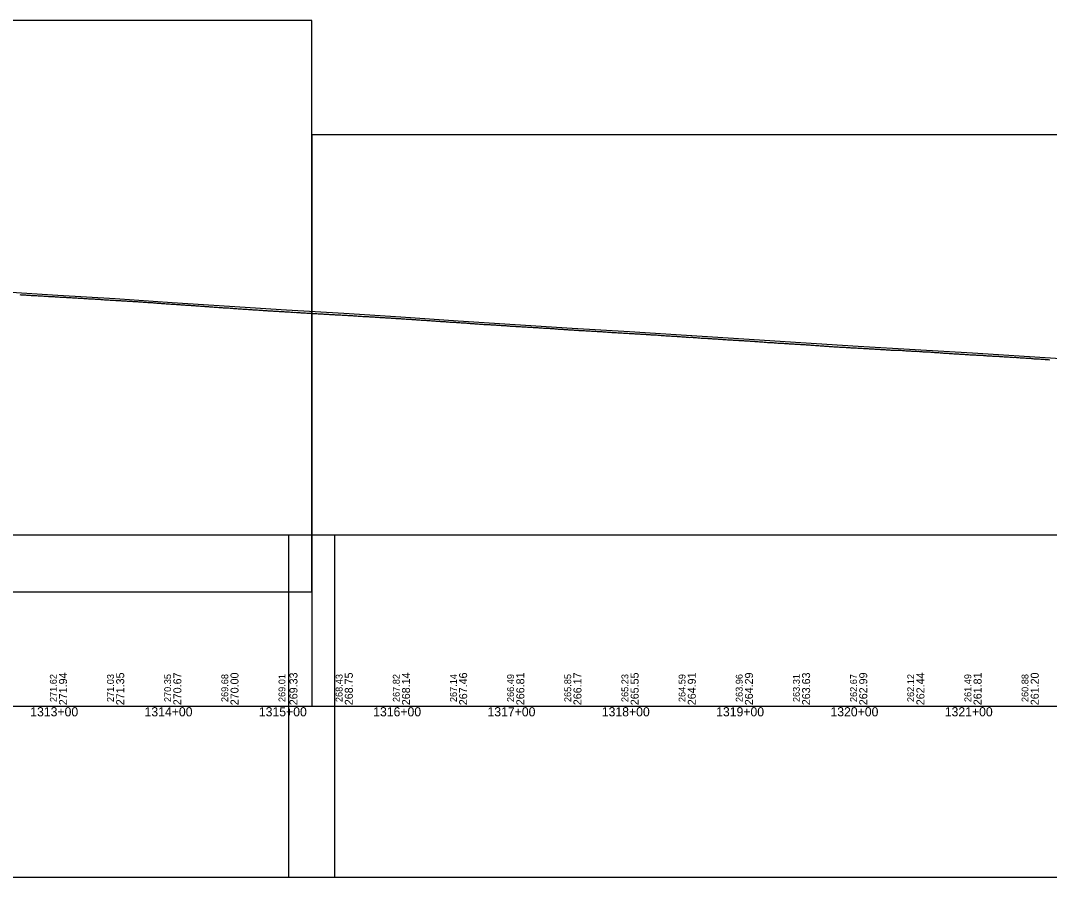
# Model space of a CAD drawing. Extents: x 2898 to 49495, y -15038 to -13538.
# Drawn here: x 20721 to 21621, y -15038 to -14288 of the extents above; entities that cross this region are included whole.
import ezdxf

# ---------------------------------------------------------------- set-up
doc = ezdxf.new("R2010")
doc.units = 0
for name, color, linetype in [('RD_DDB_Profile_EX', 7, 'Continuous'), ('RD_DDB_Profile_PR', 7, 'Continuous'), ('RD_DDB_StaTX', 7, 'Continuous'), ('RD_DDB_StripGrade', 7, 'Continuous'), ('RD_GPK_Profile_Cell', 7, 'Continuous'), ('RD_SHT_ShtClip', 7, 'Continuous')]:
    doc.layers.add(name, color=color, linetype=linetype)

msp = doc.modelspace()

# ---------------------------------------------------------------- linework, layer by layer
at = {"layer": 'RD_DDB_Profile_EX'}
for points in [[(20720.03, -14528.31), (20721.03, -14528.4), (20722.04, -14528.46), (20723.03, -14528.5), (20724.03, -14528.56), (20725.03, -14528.62), (20726.03, -14528.71), (20727.03, -14528.72), (20728.03, -14528.86), (20729.03, -14528.91), (20730.03, -14529), (20731.03, -14529.01), (20732.03, -14529.06), (20733.03, -14529.11), (20734.04, -14529.17), (20735.04, -14529.21), (20736.04, -14529.26), (20737.03, -14529.31), (20738.03, -14529.36), (20739.03, -14529.41), (20740.04, -14529.52), (20741.03, -14529.62), (20742.03, -14529.65), (20743.03, -14529.73), (20744.03, -14529.78), (20745.03, -14529.84), (20746.04, -14529.89), (20747.03, -14529.94), (20748.04, -14529.98), (20749.04, -14530.06), (20750.03, -14530.1), (20751.03, -14530.14), (20752.04, -14530.27), (20753.04, -14530.36), (20754.04, -14530.38), (20755.03, -14530.43), (20756.03, -14530.48), (20757.03, -14530.55), (20758.04, -14530.59), (20759.03, -14530.64), (20760.03, -14530.69), (20761.04, -14530.73), (20762.04, -14530.79), (20763.04, -14530.84), (20764.04, -14530.88), (20765.04, -14530.93), (20766.04, -14531.03), (20767.03, -14531.13), (20768.03, -14531.17), (20769.03, -14531.25), (20770.04, -14531.28), (20771.04, -14531.35), (20772.04, -14531.38), (20773.04, -14531.46), (20774.03, -14531.51), (20775.03, -14531.54), (20776.03, -14531.62), (20777.03, -14531.72), (20778.04, -14531.73), (20779.04, -14531.79), (20780.04, -14531.93), (20781.03, -14531.98), (20782.03, -14531.98), (20783.03, -14532.07), (20784.03, -14532.11), (20785.03, -14532.15), (20786.04, -14532.24), (20787.04, -14532.33), (20788.03, -14532.38), (20789.03, -14532.39), (20790.03, -14532.45), (20791.03, -14532.55), (20792.03, -14532.61), (20793.03, -14532.65), (20794.04, -14532.78), (20795.03, -14532.8), (20796.03, -14532.85), (20797.03, -14532.9), (20798.03, -14532.96), (20799.03, -14533.1), (20800.03, -14533.15), (20801.03, -14533.21), (20802.03, -14533.3), (20803.03, -14533.3), (20804.03, -14533.39), (20805.03, -14533.4), (20806.03, -14533.48), (20807.03, -14533.53), (20808.03, -14533.59), (20809.03, -14533.66)], [(20809.03, -14533.66), (20810.03, -14533.74), (20811.03, -14533.74), (20812.03, -14533.82), (20813.03, -14533.9), (20814.03, -14533.93), (20815.03, -14533.98), (20816.03, -14534.04), (20817.03, -14534.11), (20818.03, -14534.15), (20819.03, -14534.23), (20820.03, -14534.27), (20821.03, -14534.37), (20822.03, -14534.44), (20823.03, -14534.49), (20824.03, -14534.55), (20825.03, -14534.64), (20826.03, -14534.71), (20827.03, -14534.76), (20828.03, -14534.8), (20829.03, -14534.89), (20830.03, -14534.94), (20831.03, -14535.06), (20832.03, -14535.11), (20833.03, -14535.17), (20834.03, -14535.22), (20835.03, -14535.32), (20836.03, -14535.36), (20837.03, -14535.45), (20838.03, -14535.56), (20839.03, -14535.61), (20840.03, -14535.71), (20841.03, -14535.79), (20842.03, -14535.87), (20843.03, -14535.91), (20844.03, -14535.97), (20845.03, -14536.07), (20846.03, -14536.14), (20847.03, -14536.21), (20848.03, -14536.29), (20849.03, -14536.35), (20850.03, -14536.44), (20851.03, -14536.54), (20852.03, -14536.59), (20853.03, -14536.68), (20854.03, -14536.73), (20855.03, -14536.73), (20856.03, -14536.81), (20857.03, -14536.87), (20858.03, -14536.94), (20859.02, -14537.04), (20860.03, -14537.13), (20861.03, -14537.18), (20862.03, -14537.26), (20863.03, -14537.37), (20864.02, -14537.41), (20865.03, -14537.48), (20866.03, -14537.52), (20867.02, -14537.61), (20868.02, -14537.65), (20869.02, -14537.7), (20870.03, -14537.79), (20871.03, -14537.88), (20872.02, -14537.94), (20873.03, -14537.95), (20874.03, -14538.04), (20875.02, -14538.14), (20876.02, -14538.24), (20877.03, -14538.3), (20878.02, -14538.34), (20879.03, -14538.43), (20880.02, -14538.47), (20881.02, -14538.55), (20882.03, -14538.66), (20883.02, -14538.71), (20884.02, -14538.78), (20885.02, -14538.84), (20886.02, -14538.96), (20887.03, -14539.05), (20888.02, -14539.08), (20889.02, -14539.17), (20890.03, -14539.24), (20891.02, -14539.32), (20892.02, -14539.41), (20893.02, -14539.41), (20894.02, -14539.51), (20895.02, -14539.61), (20896.02, -14539.66), (20897.02, -14539.73), (20898.02, -14539.76), (20899.02, -14539.86), (20900.02, -14539.9), (20901.02, -14539.94), (20902.02, -14540.05), (20903.02, -14540.05), (20904.02, -14540.12), (20905.02, -14540.21), (20906.02, -14540.29), (20907.02, -14540.35), (20908.02, -14540.39), (20909.02, -14540.48)], [(20909.02, -14540.48), (20910.02, -14540.61), (20911.02, -14540.68), (20912.02, -14540.68), (20913.02, -14540.79), (20914.02, -14540.89), (20915.02, -14540.95), (20916.02, -14541.01), (20917.02, -14541.05), (20918.02, -14541.15), (20919.02, -14541.21), (20920.02, -14541.23), (20921.02, -14541.31), (20922.02, -14541.4), (20923.02, -14541.45), (20924.02, -14541.53), (20925.02, -14541.6), (20926.02, -14541.6), (20927.02, -14541.69), (20928.02, -14541.79), (20929.02, -14541.84), (20930.02, -14541.91), (20931.02, -14541.96), (20932.02, -14542.05), (20933.02, -14542.14), (20934.02, -14542.18), (20935.02, -14542.24), (20936.02, -14542.32), (20937.01, -14542.41), (20938.02, -14542.46), (20939.02, -14542.51), (20940.02, -14542.6), (20941.02, -14542.65), (20942.02, -14542.69), (20943.02, -14542.78), (20944.02, -14542.82), (20945.02, -14542.91), (20946.02, -14542.96), (20947.02, -14542.97), (20948.02, -14543.05), (20949.02, -14543.1), (20950.02, -14543.15), (20951.02, -14543.25), (20952.02, -14543.34), (20953.02, -14543.36), (20954.02, -14543.46), (20955.02, -14543.5), (20956.02, -14543.54), (20957.02, -14543.59), (20958.02, -14543.71), (20959.02, -14543.81), (20960.02, -14543.88), (20961.02, -14543.84), (20962.02, -14543.88), (20963.02, -14543.96), (20964.02, -14544.03), (20965.02, -14544.09), (20966.02, -14544.16), (20967.02, -14544.25), (20968.02, -14544.33), (20969.02, -14544.37), (20970.02, -14544.39), (20971.02, -14544.43), (20972.02, -14544.53), (20973.02, -14544.56), (20974.01, -14544.62), (20975.02, -14544.68), (20976.01, -14544.75), (20977.02, -14544.79), (20978.02, -14544.84), (20979.02, -14544.93), (20980.02, -14544.99), (20981.02, -14545.04), (20982.02, -14545.1), (20983.02, -14545.17), (20984.02, -14545.25), (20985.02, -14545.29), (20986.02, -14545.41), (20987.02, -14545.45), (20988.01, -14545.46), (20989.02, -14545.51), (20990.02, -14545.56), (20991.02, -14545.6), (20992.02, -14545.63), (20993.02, -14545.73), (20994.02, -14545.82), (20995.02, -14545.86), (20996.02, -14545.91), (20997.02, -14545.95), (20998.02, -14545.99), (20999.02, -14546), (21000.02, -14546.04), (21001.02, -14546.09), (21002.02, -14546.2), (21003.02, -14546.27), (21004.02, -14546.37), (21005.02, -14546.42), (21006.02, -14546.37), (21007.01, -14546.49), (21008.02, -14546.6), (21009.01, -14546.67)], [(21009.01, -14546.67), (21010.02, -14546.67), (21011.02, -14546.74), (21012.02, -14546.78), (21013.02, -14546.85), (21014.02, -14546.89), (21015.02, -14547), (21016.02, -14547.14), (21017.02, -14547.21), (21018.02, -14547.27), (21019.02, -14547.3), (21020.02, -14547.35), (21021.02, -14547.45), (21022.02, -14547.44), (21023.02, -14547.45), (21024.02, -14547.57), (21025.01, -14547.63), (21026.02, -14547.68), (21027.01, -14547.73), (21028.02, -14547.79), (21029.01, -14547.88), (21030.02, -14547.89), (21031.02, -14547.94), (21032.02, -14548.05), (21033.02, -14548.05), (21034.02, -14548.16), (21035.01, -14548.24), (21036.02, -14548.25), (21037.01, -14548.35), (21038.02, -14548.43), (21039.02, -14548.48), (21040.02, -14548.53), (21041.02, -14548.61), (21042.02, -14548.68), (21043.02, -14548.71), (21044.02, -14548.77), (21045.01, -14548.82), (21046.02, -14548.9), (21047.01, -14548.97), (21048.01, -14549.08), (21049.02, -14549.12), (21050.01, -14549.19), (21051.02, -14549.23), (21052.01, -14549.31), (21053.02, -14549.34), (21054.01, -14549.43), (21055.01, -14549.52), (21056.01, -14549.57), (21057.01, -14549.64), (21058.01, -14549.7), (21059.02, -14549.78), (21060.01, -14549.78), (21061.02, -14549.87), (21062.01, -14549.93), (21063.12, -14550.06), (21064.09, -14550.11), (21065.09, -14550.17), (21066.09, -14550.23), (21067.09, -14550.3), (21068.09, -14550.35), (21069.09, -14550.44), (21070.09, -14550.55), (21071.09, -14550.6), (21072.09, -14550.64), (21073.09, -14550.7), (21074.09, -14550.75), (21075.09, -14550.8), (21076.09, -14550.88), (21077.09, -14550.89), (21078.09, -14551.09), (21079.09, -14551.13), (21080.09, -14551.19), (21081.09, -14551.26), (21082.1, -14551.35), (21083.09, -14551.41), (21084.09, -14551.46), (21085.09, -14551.56), (21086.09, -14551.67), (21087.09, -14551.71), (21088.09, -14551.75), (21089.09, -14551.81), (21090.1, -14551.86), (21091.09, -14551.91), (21092.09, -14552.01), (21093.09, -14552.1), (21094.09, -14552.16), (21095.09, -14552.21), (21096.09, -14552.34), (21097.09, -14552.35), (21098.09, -14552.49), (21099.09, -14552.54), (21100.09, -14552.5), (21101.09, -14552.59), (21102.09, -14552.67), (21103.1, -14552.75), (21104.09, -14552.8), (21105.09, -14552.86), (21106.09, -14552.94), (21107.09, -14552.96), (21108.09, -14553.06), (21109.09, -14553.1)], [(21109.09, -14553.1), (21110.09, -14553.15), (21111.09, -14553.25), (21112.09, -14553.31), (21113.09, -14553.41), (21114.09, -14553.5), (21115.09, -14553.54), (21116.09, -14553.63), (21117.09, -14553.7), (21118.09, -14553.77), (21119.09, -14553.81), (21120.09, -14553.87), (21121.09, -14553.98), (21122.1, -14554.09), (21123.09, -14554.1), (21124.09, -14554.14), (21125.09, -14554.22), (21126.09, -14554.35), (21127.09, -14554.4), (21128.09, -14554.44), (21129.09, -14554.49), (21130.09, -14554.57), (21131.09, -14554.62), (21132.08, -14554.71), (21133.08, -14554.75), (21134.09, -14554.75), (21135.08, -14554.89), (21136.08, -14554.93), (21137.09, -14555.01), (21138.08, -14555.08), (21139.09, -14555.07), (21140.09, -14555.16), (21141.08, -14555.23), (21142.08, -14555.3), (21143.08, -14555.34), (21144.08, -14555.41), (21145.08, -14555.47), (21146.08, -14555.55), (21147.08, -14555.61), (21148.08, -14555.73), (21149.08, -14555.83), (21150.07, -14555.87), (21151.08, -14555.9), (21152.08, -14555.92), (21153.08, -14555.98), (21154.08, -14556.11), (21155.08, -14556.17), (21156.08, -14556.22), (21157.07, -14556.26), (21158.08, -14556.35), (21159.08, -14556.41), (21160.08, -14556.45), (21161.08, -14556.54), (21162.08, -14556.55), (21163.08, -14556.59), (21164.08, -14556.7), (21165.08, -14556.8), (21166.08, -14556.86), (21167.08, -14556.92), (21168.08, -14556.92), (21169.08, -14557.01), (21170.08, -14557.04), (21171.08, -14557.09), (21172.09, -14557.17), (21173.08, -14557.24), (21174.08, -14557.3), (21175.09, -14557.33), (21176.08, -14557.41), (21177.08, -14557.5), (21178.08, -14557.56), (21179.09, -14557.58), (21180.08, -14557.68), (21181.09, -14557.73), (21182.09, -14557.82), (21183.08, -14557.83), (21184.09, -14557.93), (21185.08, -14558.08), (21186.08, -14558.09), (21187.09, -14558.11), (21188.09, -14558.17), (21189.09, -14558.29), (21190.09, -14558.42), (21191.09, -14558.51), (21192.09, -14558.51), (21193.09, -14558.55), (21194.09, -14558.64), (21195.09, -14558.67), (21196.09, -14558.77), (21197.09, -14558.82), (21198.09, -14558.86), (21199.09, -14558.9), (21200.09, -14559.03), (21201.09, -14559.12), (21202.09, -14559.15), (21203.09, -14559.2), (21204.08, -14559.3), (21205.09, -14559.34), (21206.09, -14559.42), (21207.09, -14559.42), (21208.08, -14559.55), (21209.09, -14559.6)], [(21209.09, -14559.6), (21210.09, -14559.65), (21211.08, -14559.65), (21212.09, -14559.69), (21213.09, -14559.77), (21214.08, -14559.86), (21215.09, -14559.97), (21216.09, -14559.95), (21217.09, -14559.98), (21218.09, -14560.07), (21219.09, -14560.14), (21220.08, -14560.21), (21221.09, -14560.21), (21222.09, -14560.27), (21223.08, -14560.33), (21224.09, -14560.42), (21225.09, -14560.48), (21226.09, -14560.54), (21227.09, -14560.58), (21228.09, -14560.68), (21229.08, -14560.73), (21230.09, -14560.8), (21231.08, -14560.86), (21232.08, -14560.97), (21233.08, -14561), (21234.09, -14561.09), (21235.09, -14561.15), (21236.08, -14561.19), (21237.08, -14561.24), (21238.09, -14561.35), (21239.08, -14561.44), (21240.08, -14561.49), (21241.08, -14561.48), (21242.08, -14561.55), (21243.08, -14561.7), (21244.08, -14561.71), (21245.08, -14561.74), (21246.08, -14561.85), (21247.08, -14561.9), (21248.08, -14561.99), (21249.08, -14562.03), (21250.07, -14562.09), (21251.08, -14562.13), (21252.08, -14562.18), (21253.07, -14562.28), (21254.08, -14562.34), (21255.08, -14562.34), (21256.08, -14562.46), (21257.08, -14562.5), (21258.07, -14562.53), (21259.08, -14562.57), (21260.08, -14562.67), (21261.07, -14562.68), (21262.07, -14562.69), (21263.08, -14562.95), (21264.07, -14563.02), (21265.07, -14562.98), (21266.07, -14562.98), (21267.08, -14563.08), (21268.08, -14563.14), (21269.07, -14563.17), (21270.07, -14563.25), (21271.07, -14563.3), (21272.07, -14563.41), (21273.07, -14563.45), (21274.07, -14563.43), (21275.07, -14563.54), (21276.08, -14563.61), (21277.07, -14563.63), (21278.07, -14563.76), (21279.07, -14563.81), (21280.07, -14563.86), (21281.07, -14563.99), (21282.07, -14564.04), (21283.08, -14564.08), (21284.07, -14564.18), (21285.08, -14564.28), (21286.08, -14564.33), (21287.08, -14564.37), (21288.07, -14564.49), (21289.07, -14564.53), (21290.07, -14564.56), (21291.07, -14564.67), (21292.08, -14564.76), (21293.08, -14564.81), (21294.08, -14564.82), (21295.08, -14564.91), (21296.08, -14565.01), (21297.08, -14565.06), (21298.08, -14565.13), (21299.08, -14565.23), (21300.08, -14565.3), (21301.08, -14565.33), (21302.08, -14565.43), (21303.08, -14565.48), (21304.08, -14565.56), (21305.08, -14565.64), (21306.08, -14565.73), (21307.08, -14565.7), (21308.08, -14565.7), (21309.08, -14565.75)], [(21309.08, -14565.75), (21310.08, -14565.92), (21311.08, -14565.97), (21312.08, -14566.01), (21313.08, -14566.09), (21314.08, -14566.19), (21315.07, -14566.27), (21316.08, -14566.31), (21317.08, -14566.33), (21318.08, -14566.43), (21319.08, -14566.54), (21320.08, -14566.57), (21321.08, -14566.59), (21322.07, -14566.69), (21323.08, -14566.73), (21324.08, -14566.81), (21325.08, -14566.86), (21326.08, -14566.93), (21327.08, -14566.95), (21328.08, -14566.99), (21329.07, -14567.08), (21330.08, -14567.17), (21331.08, -14567.22), (21332.07, -14567.28), (21333.08, -14567.33), (21334.08, -14567.41), (21335.08, -14567.48), (21336.07, -14567.51), (21337.08, -14567.59), (21338.08, -14567.69), (21339.07, -14567.77), (21340.08, -14567.85), (21341.07, -14567.85), (21342.07, -14567.91), (21343.08, -14568.02), (21344.08, -14568.07), (21345.08, -14568.1), (21346.07, -14568.18), (21347.08, -14568.23), (21348.07, -14568.23), (21349.07, -14568.37), (21350.08, -14568.41), (21351.07, -14568.46), (21352.07, -14568.59), (21353.08, -14568.62), (21354.08, -14568.69), (21355.07, -14568.73), (21356.08, -14568.76), (21357.07, -14568.84), (21358.07, -14568.93), (21359.08, -14569.04), (21360.07, -14569.1), (21361.08, -14569.14), (21362.07, -14569.17), (21363.08, -14569.28), (21364.07, -14569.33), (21365.07, -14569.43), (21366.08, -14569.48), (21367.07, -14569.54), (21368.07, -14569.58), (21369.07, -14569.68), (21370.07, -14569.73), (21371.07, -14569.82), (21372.08, -14569.85), (21373.08, -14569.93), (21374.07, -14570.11), (21375.08, -14570.16), (21376.07, -14570.17), (21377.07, -14570.25), (21378.08, -14570.3), (21379.07, -14570.38), (21380.07, -14570.45), (21381.07, -14570.56), (21382.08, -14570.64), (21383.07, -14570.78), (21384.07, -14570.75), (21385.07, -14570.81), (21386.07, -14570.91), (21387.07, -14570.91), (21388.07, -14570.97), (21389.08, -14571.1), (21390.07, -14571.14), (21391.08, -14571.15), (21392.07, -14571.23), (21393.07, -14571.35), (21394.07, -14571.35), (21395.07, -14571.4), (21396.08, -14571.48), (21397.07, -14571.54), (21398.08, -14571.63), (21399.07, -14571.66), (21400.07, -14571.67), (21401.07, -14571.74), (21402.07, -14571.85), (21403.07, -14571.9), (21404.08, -14571.91), (21405.08, -14572.01), (21406.07, -14572.1), (21407.08, -14572.09), (21408.07, -14572.15), (21409.07, -14572.29)], [(21409.07, -14572.29), (21410.07, -14572.33), (21411.07, -14572.39), (21412.07, -14572.49), (21413.07, -14572.58), (21414.08, -14572.64), (21415.07, -14572.68), (21416.07, -14572.8), (21417.07, -14572.9), (21418.07, -14572.95), (21419.07, -14573.01), (21420.08, -14573.09), (21421.07, -14573.13), (21422.07, -14573.2), (21423.07, -14573.29), (21424.08, -14573.36), (21425.07, -14573.45), (21426.07, -14573.55), (21427.07, -14573.59), (21428.07, -14573.61), (21429.07, -14573.65), (21430.07, -14573.78), (21431.07, -14573.88), (21432.07, -14573.93), (21433.07, -14573.96), (21434.07, -14573.98), (21435.07, -14574.02), (21436.07, -14574.11), (21437.07, -14574.19), (21438.07, -14574.26), (21439.07, -14574.3), (21440.07, -14574.39), (21441.07, -14574.37), (21442.07, -14574.47), (21443.06, -14574.52), (21444.06, -14574.54), (21445.07, -14574.62), (21446.07, -14574.76), (21447.07, -14574.81), (21448.07, -14574.84), (21449.06, -14574.89), (21450.07, -14574.94), (21451.07, -14574.98), (21452.06, -14575.03), (21453.06, -14575.07), (21454.06, -14575.14), (21455.07, -14575.23), (21456.06, -14575.29), (21457.07, -14575.33), (21458.06, -14575.41), (21459.07, -14575.51), (21460.07, -14575.54), (21461.06, -14575.55), (21462.07, -14575.59), (21463.06, -14575.73), (21464.07, -14575.81), (21465.07, -14575.85), (21466.07, -14575.81), (21467.06, -14575.9), (21468.07, -14575.97), (21469.06, -14576.07), (21470.07, -14576.15), (21471.07, -14576.2), (21472.06, -14576.22), (21473.07, -14576.23), (21474.07, -14576.28), (21475.07, -14576.33), (21476.07, -14576.43), (21477.07, -14576.5), (21478.06, -14576.59), (21479.07, -14576.74), (21480.07, -14576.76), (21481.07, -14576.81), (21482.07, -14576.89), (21483.07, -14576.86), (21484.07, -14576.85), (21485.07, -14576.87), (21486.07, -14576.93), (21487.07, -14576.92), (21488.07, -14576.94), (21489.08, -14577.06), (21490.07, -14577.09), (21491.07, -14577.07), (21492.07, -14577.15), (21493.08, -14577.21), (21494.07, -14577.27), (21495.07, -14577.42), (21496.07, -14577.45), (21497.07, -14577.52), (21498.07, -14577.62), (21499.07, -14577.68), (21500.07, -14577.84), (21501.07, -14577.81), (21502.07, -14577.8), (21503.07, -14577.87), (21504.07, -14577.91), (21505.07, -14578.01), (21506.07, -14577.97), (21507.07, -14578.07), (21508.07, -14578.15), (21509.07, -14578.22)], [(21509.07, -14578.22), (21510.07, -14578.31), (21511.07, -14578.34), (21512.07, -14578.36), (21513.07, -14578.4), (21514.07, -14578.5), (21515.07, -14578.54), (21516.07, -14578.56), (21517.07, -14578.74), (21518.07, -14578.77), (21519.07, -14578.81), (21520.08, -14578.86), (21521.07, -14578.96), (21522.07, -14579.06), (21523.07, -14579.09), (21524.07, -14579.14), (21525.07, -14579.22), (21526.07, -14579.3), (21527.07, -14579.35), (21528.07, -14579.44), (21529.07, -14579.44), (21530.07, -14579.44), (21531.07, -14579.64), (21532.07, -14579.64), (21533.07, -14579.74), (21534.06, -14579.86), (21535.07, -14579.9), (21536.07, -14579.88), (21537.07, -14580.03), (21538.07, -14580.08), (21539.07, -14580.15), (21540.07, -14580.16), (21541.07, -14580.2), (21542.07, -14580.35), (21543.07, -14580.39), (21544.07, -14580.41), (21545.07, -14580.44), (21546.07, -14580.56), (21547.07, -14580.61), (21548.07, -14580.67), (21549.07, -14580.74), (21550.08, -14580.75), (21551.07, -14580.9), (21552.07, -14580.93), (21553.07, -14580.99), (21554.07, -14581.04), (21555.07, -14581.1), (21556.07, -14581.18), (21557.07, -14581.19), (21558.08, -14581.29), (21559.07, -14581.29), (21560.07, -14581.38), (21561.07, -14581.42), (21562.07, -14581.47), (21563.08, -14581.58), (21564.07, -14581.69), (21565.07, -14581.73), (21566.08, -14581.79), (21567.07, -14581.86), (21568.08, -14581.9), (21569.07, -14581.91), (21570.07, -14582.06), (21571.07, -14582.11), (21572.07, -14582.11), (21573.08, -14582.17), (21574.08, -14582.27), (21575.07, -14582.27), (21576.07, -14582.35), (21577.07, -14582.51), (21578.07, -14582.55), (21579.07, -14582.57), (21580.08, -14582.57), (21581.08, -14582.66), (21582.08, -14582.75), (21583.07, -14582.8), (21584.08, -14582.81), (21585.07, -14582.87), (21586.07, -14582.99), (21587.07, -14583.02), (21588.08, -14583.06), (21589.08, -14583.27), (21590.07, -14583.23), (21591.08, -14583.2), (21592.07, -14583.26), (21593.08, -14583.38), (21594.07, -14583.49), (21595.08, -14583.56), (21596.08, -14583.61), (21597.08, -14583.63), (21598.08, -14583.74), (21599.07, -14583.78), (21600.08, -14583.84), (21601.07, -14583.93), (21602.08, -14583.94), (21603.07, -14584.05), (21604.08, -14584.1), (21605.07, -14584.21), (21606.08, -14584.34), (21607.08, -14584.43), (21608.08, -14584.44), (21609.08, -14584.48)], [(21609.08, -14584.48), (21610.07, -14584.45), (21611.08, -14584.62), (21612.07, -14584.67), (21613.08, -14584.79), (21614.07, -14584.87), (21615.08, -14584.85), (21616.08, -14584.94), (21617.07, -14585.04), (21618.07, -14585.16), (21619.07, -14585.18), (21620.07, -14585.18), (21621.07, -14585.28)]]:
    msp.add_lwpolyline(points, dxfattribs=at)
at = {"layer": 'RD_DDB_Profile_PR'}
msp.add_lwpolyline([(20703.38, -14525.52), (20753.38, -14528.77), (20803.38, -14531.73), (20853.38, -14535.1), (20903.38, -14538.47), (20953.38, -14541.8), (21003.38, -14544.71), (21053.38, -14547.77), (21103.38, -14551.16), (21153.38, -14554.42), (21203.38, -14557.62), (21253.38, -14560.69), (21303.38, -14563.9), (21353.38, -14567.04), (21403.38, -14570.31), (21453.38, -14573.49), (21503.38, -14576.28), (21553.38, -14579.41), (21603.38, -14582.47), (21653.38, -14585.66)], dxfattribs=at)
at = {"layer": 'RD_GPK_Profile_Cell'}
msp.add_line((2976.05, -14888.47), (48721.13, -14888.47), dxfattribs=at)
at = {"layer": 'RD_SHT_ShtClip'}
for points in [[(19475.38, -14288.47), (19475.38, -14788.47), (20975.38, -14788.47), (20975.38, -14788.47), (20975.38, -14288.47), (20975.38, -14288.47)], [(20975.38, -14388.47), (20975.38, -14888.47), (22475.38, -14888.47), (22475.38, -14888.47), (22475.38, -14388.47), (22475.38, -14388.47)], [(19455.38, -14738.47), (20995.38, -14738.47), (20995.38, -15038.47), (19455.38, -15038.47)], [(20955.38, -14738.47), (22495.38, -14738.47), (22495.38, -15038.47), (20955.38, -15038.47)]]:
    msp.add_lwpolyline(points, close=True, dxfattribs=at)

# ---------------------------------------------------------------- texts
at = {"layer": 'RD_DDB_StaTX'}
for s, p in [('1313+00', (20729.18, -14897.47)), ('1314+00', (20829.18, -14897.47)), ('1315+00', (20929.18, -14897.47)), ('1316+00', (21029.18, -14897.47)), ('1317+00', (21129.18, -14897.47)), ('1318+00', (21229.18, -14897.47)), ('1319+00', (21329.18, -14897.47)), ('1320+00', (21429.18, -14897.47)), ('1321+00', (21529.18, -14897.47))]:
    msp.add_text(s, height=8, dxfattribs=at).set_placement(p)
at = {"layer": 'RD_DDB_StripGrade'}
for s, height, p in [('271.62', 6, (20752.38, -14884.98)), ('271.94', 7, (20761.38, -14887.72)), ('271.03', 6, (20802.38, -14884.98)), ('271.35', 7, (20811.38, -14887.72)), ('270.35', 6, (20852.38, -14884.98)), ('270.67', 7, (20861.38, -14887.72)), ('269.68', 6, (20902.38, -14884.98)), ('270.00', 7, (20911.38, -14887.72)), ('269.01', 6, (20952.38, -14884.98)), ('269.33', 7, (20962.93, -14887.72)), ('268.43', 6, (21002.38, -14884.98)), ('268.75', 7, (21011.38, -14887.72)), ('267.82', 6, (21052.38, -14884.98)), ('268.14', 7, (21061.38, -14887.72)), ('267.14', 6, (21102.38, -14884.98)), ('267.46', 7, (21111.38, -14887.72)), ('266.49', 6, (21152.38, -14884.98)), ('266.81', 7, (21161.38, -14887.72)), ('265.85', 6, (21202.38, -14884.98)), ('266.17', 7, (21211.38, -14887.72)), ('265.23', 6, (21252.38, -14884.98)), ('265.55', 7, (21261.38, -14887.72)), ('264.59', 6, (21302.38, -14884.98)), ('264.91', 7, (21311.38, -14887.72)), ('263.96', 6, (21352.38, -14884.98)), ('264.29', 7, (21361.38, -14887.72)), ('263.31', 6, (21402.38, -14884.98)), ('263.63', 7, (21411.38, -14887.72)), ('262.67', 6, (21452.38, -14884.98)), ('262.99', 7, (21461.38, -14887.72)), ('262.12', 6, (21502.38, -14884.98)), ('262.44', 7, (21511.38, -14887.72)), ('261.49', 6, (21552.38, -14884.98)), ('261.81', 7, (21561.38, -14887.72)), ('260.88', 6, (21602.38, -14884.98)), ('261.20', 7, (21611.38, -14887.72))]:
    msp.add_text(s, height=height, rotation=90, dxfattribs=at).set_placement(p)

doc.saveas('drawing.dxf')
